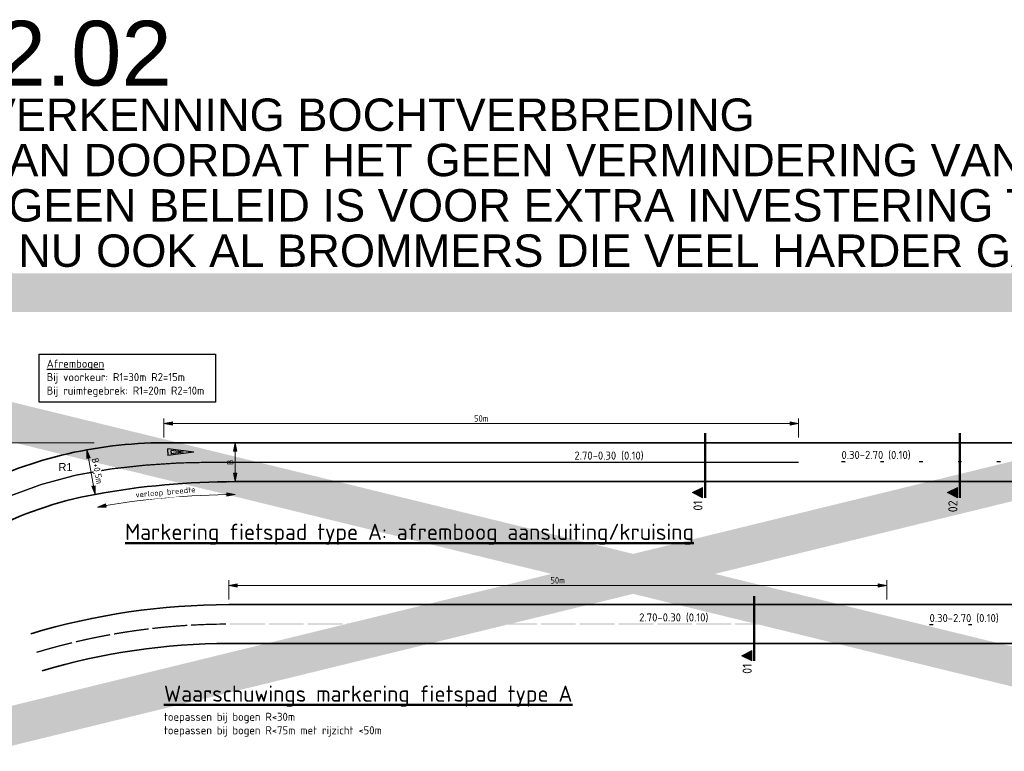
# Model space of a CAD drawing. Header units: metres. Extents: x -699 to 2316, y -1199 to 781.
# Tile 317 of 593: x 80 to 156, y 563 to 620. Entities that reach past the tile are written whole.
import ezdxf
from ezdxf.enums import TextEntityAlignment as Align

# ---------------------------------------------------------------- set-up
doc = ezdxf.new("R2010")
doc.units = ezdxf.units.M
doc.header["$PDMODE"] = 1
doc.linetypes.add('VW-270-30_STREEP', pattern=[3, 2.7, -0.3])
doc.linetypes.add('XX-CENTER', pattern=[8, 5, -1, 1, -1])
for name, color, linetype, lineweight in [('mk-nw-algemeen', 7, 'Continuous', 25), ('N-WE-VH-KANTVERHARDING-G', 210, 'Continuous', 35), ('N-WE-VW-MARKERING_LANGS_STREEP_27030-G', 7, 'VW-270-30_STREEP', 13), ('N-WE-VW-MARKERING_LANGS_STREEP_DOORGETROKKEN_010-G', 7, 'Continuous', 13), ('X-XX-AL-M', 7, 'Continuous', 18), ('X-XX-AL-T25', 7, 'Continuous', 25), ('X-XX-AL-T50', 130, 'Continuous', 50), ('X-XX-AL-VERWIJZING_DOORSNEDE-G', 7, 'XX-CENTER', 18)]:
    doc.layers.add(name, color=color, linetype=linetype, lineweight=lineweight)
doc.layers.add('X-XX-AL-TEKENBLAD_VIEWPORT-G', color=7, linetype='Continuous', lineweight=18, plot=False)
doc.styles.add('ariel', font='arial.ttf')
doc.styles.add('iso-rtw', font='iso-rtw.shx')
doc.styles.add('NLCS-ISO', font='NLCS-ISO.ttf')
doc.styles.add('NLCS-ISO Standaard', font='NLCS-ISO.ttf')
doc.styles.add('rtw_iso', font='iso-rtw.shx')
doc.dimstyles.new('NLCS-M200-T25-Pijl', dxfattribs={"dimtxt": 0.5, "dimasz": 0.375, "dimexe": 0.4, "dimexo": 0.4, "dimgap": 0.14, "dimtad": 1, "dimlfac": -1, "dimzin": 0, "dimdsep": 46, "dimtxsty": 'NLCS-ISO Standaard', "dimblk": 'Pijl', "dimblk1": 'Pijl', "dimblk2": 'Pijl', "dimcen": 2.5, "dimdle": 2, "dimclrd": 256, "dimclre": 256, "dimclrt": 256, "dimadec": 0, "dimazin": 0, "dimtfac": 1, "dimtofl": 0, "dimtmove": 0, "dimatfit": 3, "dimldrblk": 'Pijl', "dimfxl": 1, "dimtolj": 1, "dimtzin": 0, "dimlwd": 18, "dimlwe": 18, "dimarcsym": 0})

# ---------------------------------------------------------------- blocks, each defined once
blk = doc.blocks.new('Pijl')
h = blk.add_hatch(color=256)
h.paths.add_polyline_path([(0, 0), (-1.75, 0.35), (-1.75, 0)])
h.paths.add_polyline_path([(-1.75, 0), (-1.75, -0.35), (0, 0)])
for p, q in [((-1.9, 0), (0, 0)), ((0, 0), (-1.75, 0.35)), ((-1.75, 0.35), (-1.75, -0.35)), ((0, 0), (-1.75, -0.35))]:
    blk.add_line(p, q)
blk = doc.blocks.new('*D1346')
at = {"layer": 'Defpoints', "color": 0, "transparency": 16777216}
for p in [(146.719, 576.093), (95.922, 574.604), (146.719, 574.604)]:
    blk.add_point(p, dxfattribs=at)
at = {"layer": 'X-XX-AL-M', "lineweight": 18, "transparency": 16777216}
for p, q in [((95.922, 575.004), (95.922, 576.493)), ((146.719, 575.004), (146.719, 576.493)), ((96.297, 576.093), (146.344, 576.093))]:
    blk.add_line(p, q, dxfattribs=at)
at = {"layer": 'X-XX-AL-M', "lineweight": 18, "transparency": 16777216, "xscale": 0.375, "yscale": 0.375, "zscale": 0.375, "rotation": 180}
blk.add_blockref('Pijl', (95.922, 576.093), dxfattribs=at)
at = {"layer": 'X-XX-AL-M', "lineweight": 18, "transparency": 16777216, "xscale": 0.375, "yscale": 0.375, "zscale": 0.375}
blk.add_blockref('Pijl', (146.719, 576.093), dxfattribs=at)
at = {"layer": 'X-XX-AL-M', "transparency": 16777216, "insert": (121.32, 576.483), "char_height": 0.5, "attachment_point": 5, "style": 'NLCS-ISO Standaard'}
blk.add_mtext('\\A1;50m', dxfattribs=at)
blk = doc.blocks.new('voorrang_250')
h = blk.add_hatch(color=256)
h.paths.add_polyline_path([(0.25, 2), (0, 2), (-0.25, 2), (0, 0)])
h.paths.add_polyline_path([(0.118, 1.75), (0, 0.806), (-0.118, 1.75), (0, 1.75)], flags=16)
for p, q in [((0, 0), (-0.25, 2)), ((0, 2), (-0.25, 2)), ((0, 0.806), (-0.118, 1.75)), ((0, 1.75), (-0.118, 1.75)), ((0, 0), (0.25, 2)), ((0, 2), (0.25, 2)), ((0, 0.806), (0.118, 1.75)), ((0, 1.75), (0.118, 1.75))]:
    blk.add_line(p, q)
blk = doc.blocks.new('*D1323')
at = {"layer": 'Defpoints', "color": 0, "transparency": 16777216}
for p in [(139.919, 588.593), (90.922, 587.104), (139.919, 587.104)]:
    blk.add_point(p, dxfattribs=at)
at = {"layer": 'X-XX-AL-M', "lineweight": 18, "transparency": 16777216}
for p, q in [((90.922, 587.504), (90.922, 588.993)), ((91.297, 588.593), (139.544, 588.593)), ((139.919, 587.504), (139.919, 588.993))]:
    blk.add_line(p, q, dxfattribs=at)
at = {"layer": 'X-XX-AL-M', "lineweight": 18, "transparency": 16777216, "xscale": 0.375, "yscale": 0.375, "zscale": 0.375, "rotation": 180}
blk.add_blockref('Pijl', (90.922, 588.593), dxfattribs=at)
at = {"layer": 'X-XX-AL-M', "lineweight": 18, "transparency": 16777216, "xscale": 0.375, "yscale": 0.375, "zscale": 0.375}
blk.add_blockref('Pijl', (139.919, 588.593), dxfattribs=at)
at = {"layer": 'X-XX-AL-M', "transparency": 16777216, "insert": (115.42, 588.983), "char_height": 0.5, "attachment_point": 5, "style": 'NLCS-ISO Standaard'}
blk.add_mtext('\\A1;50m', dxfattribs=at)
blk = doc.blocks.new('DP')
at = {"linetype": 'Continuous'}
blk.add_hatch(color=256, dxfattribs=at).paths.add_polyline_path([(4, 1), (2, 5), (0, 1)])
at = {"linetype": 'Continuous', "flags": 128}
blk.add_lwpolyline([(4, 1), (2, 5), (0, 1), (4, 1)], dxfattribs=at)
at = {"lineweight": 35, "style": 'rtw_iso'}
blk.add_attdef('DP', text='', height=3.5, rotation=360, dxfattribs=at).set_placement((-1, 1), align=Align.RIGHT)
blk = doc.blocks.new('*D1347')
at = {"layer": 'Defpoints', "color": 0, "transparency": 16777216}
for p in [(96.422, 587.104), (96.422, 584.104), (96.422, 584.104)]:
    blk.add_point(p, dxfattribs=at)
at = {"layer": 'X-XX-AL-M', "lineweight": 18, "transparency": 16777216}
blk.add_line((96.422, 586.729), (96.422, 584.479), dxfattribs=at)
at = {"layer": 'X-XX-AL-M', "lineweight": 18, "transparency": 16777216, "xscale": 0.375, "yscale": 0.375, "zscale": 0.375}
for p, rotation in [((96.422, 587.104), 90), ((96.422, 584.104), 270)]:
    blk.add_blockref('Pijl', p, dxfattribs=dict(at, rotation=rotation))
at = {"layer": 'X-XX-AL-M', "transparency": 16777216, "insert": (96.032, 585.604), "char_height": 0.5, "attachment_point": 5, "rotation": 90, "style": 'NLCS-ISO Standaard', "bg_fill": 3, "box_fill_scale": 1.1, "bg_fill_color": 256, "bg_fill_true_color": 13158600, "bg_fill_transparency": 0}
blk.add_mtext('\\A1;B', dxfattribs=at)
blk = doc.blocks.new('*D1348')
at = {"layer": 'Defpoints', "color": 0, "transparency": 16777216}
for p in [(68.611, 587.104), (85.922, 587.104), (68.611, 581.604)]:
    blk.add_point(p, dxfattribs=at)
at = {"layer": 'X-XX-AL-M', "lineweight": 18, "transparency": 16777216}
for p, q in [((85.522, 587.104), (68.211, 587.104)), ((68.611, 581.979), (68.611, 586.729))]:
    blk.add_line(p, q, dxfattribs=at)
at = {"layer": 'X-XX-AL-M', "lineweight": 18, "transparency": 16777216, "xscale": 0.375, "yscale": 0.375, "zscale": 0.375}
for p, rotation in [((68.611, 587.104), 90), ((68.611, 581.604), 270)]:
    blk.add_blockref('Pijl', p, dxfattribs=dict(at, rotation=rotation))
at = {"layer": 'X-XX-AL-M', "transparency": 16777216, "insert": (68.171, 584.354), "char_height": 0.5, "attachment_point": 5, "rotation": 90, "style": 'NLCS-ISO Standaard'}
blk.add_mtext('\\A1;min. 1,5x B', dxfattribs=at)
blk = doc.blocks.new('*D1393')
at = {"layer": 'Defpoints', "color": 0, "transparency": 16777216}
blk.add_point((85.602, 583.121), dxfattribs=at)
blk.add_point((85.602, 583.121), dxfattribs=at)
at = {"layer": 'X-XX-AL-M', "lineweight": 18, "transparency": 16777216}
blk.add_line((85.038, 586.195), (85.534, 583.49), dxfattribs=at)
at = {"layer": 'X-XX-AL-M', "lineweight": 18, "transparency": 16777216, "xscale": 0.375, "yscale": 0.375, "zscale": 0.375}
for p, rotation in [((84.971, 586.563), 100.3888578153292), ((85.602, 583.121), 280.3888578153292)]:
    blk.add_blockref('Pijl', p, dxfattribs=dict(at, rotation=rotation))
at = {"layer": 'X-XX-AL-M', "transparency": 16777216, "insert": (85.719, 584.921), "char_height": 0.5, "attachment_point": 5, "rotation": 280.38886, "style": 'NLCS-ISO Standaard', "bg_fill": 3, "box_fill_scale": 1.1, "bg_fill_color": 256, "bg_fill_true_color": 13158600, "bg_fill_transparency": 0}
blk.add_mtext('\\A1;B+0,5m', dxfattribs=at)
at = {"layer": 'Defpoints', "color": 0, "transparency": 16777216}
blk.add_point((84.971, 586.563), dxfattribs=at)

msp = doc.modelspace()

# ---------------------------------------------------------------- linework, layer by layer
at = {"color": 252, "const_width": 1}
msp.add_lwpolyline([(38.3424, 598.6945), (215.9474, 598.6945), (215.9474, 511.8362), (38.3424, 511.8362)], close=True, dxfattribs=at)
at = {"layer": 'N-WE-VH-KANTVERHARDING-G'}
for p, q in [((185.2108, 587.1044), (90.9216, 587.1044)), ((185.2108, 584.1044), (96.4216, 584.1044)), ((190.2108, 574.6044), (95.9216, 574.6044)), ((190.2108, 571.6044), (95.9216, 571.6044))]:
    msp.add_line(p, q, dxfattribs=at)
at = {"layer": 'N-WE-VH-KANTVERHARDING-G', "flags": 128}
msp.add_lwpolyline([(85.602, 583.1208, 0.0756656), (77.2101, 580.2242, -0.1214435), (68.6113, 578.1044), (66.578, 578.1044)], format="xyb", dxfattribs=at)
at = {"layer": 'N-WE-VH-KANTVERHARDING-G'}
for centre, radius, end in [((90.9216, 554.1044), 33, 117.69716), ((95.9216, 521.6044), 53, 106.744445), ((95.9216, 521.6044), 50, 106.747672)]:
    msp.add_arc(centre, radius, 90, end, dxfattribs=at)
at = {"layer": 'N-WE-VW-MARKERING_LANGS_STREEP_DOORGETROKKEN_010-G', "const_width": 0.1}
for points in [[(89.7331, 572.7312, 0.0131075), (87.0624, 572.3367)], [(92.7201, 573.0048, 0.0131075), (90.031, 572.7664)], [(95.7181, 573.104, 0.0131075), (93.0196, 573.0226)], [(83.832, 571.6653, 0.0138358), (81.0815, 570.92)], [(86.767, 572.2842, 0.0131075), (84.1238, 571.7349)]]:
    msp.add_lwpolyline(points, format="xyb", dxfattribs=at)
at = {"layer": 'N-WE-VW-MARKERING_LANGS_STREEP_DOORGETROKKEN_010-G'}
for points in [[(143.2191, 585.6044), (143.5191, 585.6044), (143.2191, 585.7044), (143.5191, 585.7044)], [(146.2191, 585.6044), (146.5191, 585.6044), (146.2191, 585.7044), (146.5191, 585.7044)], [(149.2191, 585.6044), (149.5191, 585.6044), (149.2191, 585.7044), (149.5191, 585.7044)], [(152.2191, 585.6044), (152.5191, 585.6044), (152.2191, 585.7044), (152.5191, 585.7044)], [(155.2191, 585.6044), (155.5191, 585.6044), (155.2191, 585.7044), (155.5191, 585.7044)], [(96.0191, 573.0544), (98.7191, 573.0544), (96.0191, 573.1544), (98.7191, 573.1544)], [(99.0191, 573.0544), (101.7191, 573.0544), (99.0191, 573.1544), (101.7191, 573.1544)], [(102.0191, 573.0544), (104.7191, 573.0544), (102.0191, 573.1544), (104.7191, 573.1544)], [(105.0191, 573.0544), (107.7191, 573.0544), (105.0191, 573.1544), (107.7191, 573.1544)], [(108.0191, 573.0544), (110.7191, 573.0544), (108.0191, 573.1544), (110.7191, 573.1544)], [(111.0191, 573.0544), (113.7191, 573.0544), (111.0191, 573.1544), (113.7191, 573.1544)], [(114.0191, 573.0544), (116.7191, 573.0544), (114.0191, 573.1544), (116.7191, 573.1544)], [(117.0191, 573.0544), (119.7191, 573.0544), (117.0191, 573.1544), (119.7191, 573.1544)], [(120.0191, 573.0544), (122.7191, 573.0544), (120.0191, 573.1544), (122.7191, 573.1544)], [(123.0191, 573.0544), (125.7191, 573.0544), (123.0191, 573.1544), (125.7191, 573.1544)], [(126.0191, 573.0544), (128.7191, 573.0544), (126.0191, 573.1544), (128.7191, 573.1544)], [(129.0191, 573.0544), (131.7191, 573.0544), (129.0191, 573.1544), (131.7191, 573.1544)], [(132.0191, 573.0544), (134.7191, 573.0544), (132.0191, 573.1544), (134.7191, 573.1544)], [(135.0191, 573.0544), (137.7191, 573.0544), (135.0191, 573.1544), (137.7191, 573.1544)], [(138.0191, 573.0544), (140.7191, 573.0544), (138.0191, 573.1544), (140.7191, 573.1544)], [(141.0191, 573.0544), (143.7191, 573.0544), (141.0191, 573.1544), (143.7191, 573.1544)], [(144.0191, 573.0544), (146.7191, 573.0544), (144.0191, 573.1544), (146.7191, 573.1544)], [(150.0191, 573.0044), (150.3191, 573.0044), (150.0191, 573.1044), (150.3191, 573.1044)], [(153.0191, 573.0044), (153.3191, 573.0044), (153.0191, 573.1044), (153.3191, 573.1044)]]:
    msp.add_solid(points, dxfattribs=at)
at = {"layer": 'X-XX-AL-T25'}
msp.add_lwpolyline([(81.2945, 593.9602), (94.9139, 593.9602), (94.9139, 590.2367), (81.2945, 590.2367)], close=True, dxfattribs=at)
at = {"layer": 'X-XX-AL-VERWIJZING_DOORSNEDE-G', "lineweight": 50}
for p, q in [((132.7005, 582.8541), (132.7005, 587.9177)), ((152.3796, 582.8541), (152.3796, 587.9177)), ((136.5004, 570.2541), (136.5004, 575.3177))]:
    msp.add_line(p, q, dxfattribs=at)

# ---------------------------------------------------------------- block references
at = {"layer": 'mk-nw-algemeen', "rotation": 90.00000000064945}
msp.add_blockref('voorrang_250', (93.2216, 586.3794), dxfattribs=at)
at = {"layer": 'X-XX-AL-M', "lineweight": 18}
for p, xscale, yscale, zscale, rotation in [((96.4216, 583.1044), 0.3750000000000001, 0.3750000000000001, 0.3750000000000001, 0.3186391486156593), ((85.7823, 582.1372), 0.3749999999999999, 0.3749999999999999, 0.3749999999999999, 190.065255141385)]:
    msp.add_blockref('Pijl', p, dxfattribs=dict(at, xscale=xscale, yscale=yscale, zscale=zscale, rotation=rotation))
at = {"layer": 'X-XX-AL-VERWIJZING_DOORSNEDE-G'}
ref = msp.add_blockref('DP', (132.7005, 582.8541), dxfattribs=dict(at, xscale=0.1999999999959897, yscale=0.1999999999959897, zscale=0.1999999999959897, rotation=89.99999997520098))
ref.add_attrib('DP', '01', dxfattribs={"layer": '0', "lineweight": 35, "height": 0.7, "rotation": 90, "style": 'NLCS-ISO'}).set_placement((132.5005, 582.6542), align=Align.RIGHT)
ref = msp.add_blockref('DP', (152.3796, 582.8541), dxfattribs=dict(at, xscale=0.1999999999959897, yscale=0.1999999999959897, zscale=0.1999999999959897, rotation=89.99999997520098))
ref.add_attrib('DP', '02', dxfattribs={"layer": '0', "lineweight": 35, "height": 0.7, "rotation": 90, "style": 'NLCS-ISO'}).set_placement((152.1796, 582.6542), align=Align.RIGHT)
ref = msp.add_blockref('DP', (136.5004, 570.2541), dxfattribs=dict(at, xscale=0.1999999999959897, yscale=0.1999999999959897, zscale=0.1999999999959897, rotation=89.99999997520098))
ref.add_attrib('DP', '01', dxfattribs={"layer": '0', "lineweight": 35, "height": 0.7, "rotation": 90, "style": 'NLCS-ISO'}).set_placement((136.3004, 570.0542), align=Align.RIGHT)

# ---------------------------------------------------------------- texts
at = {"layer": 'N-WE-VH-KANTVERHARDING-G', "style": 'iso-rtw'}
msp.add_text('R1', height=0.625, rotation=360, dxfattribs=at).set_placement((82.7849, 584.9194))
at = {"layer": 'X-XX-AL-T25', "style": 'NLCS-ISO'}
for s, p in [('2.70-0.30 (0.10)', (122.6117, 585.8044)), ('0.30-2.70 (0.10)', (143.2286, 585.8544)), ('2.70-0.30 (0.10)', (127.6117, 573.3044)), ('0.30-2.70 (0.10)', (150.0286, 573.2544))]:
    msp.add_text(s, height=0.625, rotation=360, dxfattribs=at).set_placement(p)
at = {"layer": 'X-XX-AL-T25', "char_height": 0.625, "width": 48.253748, "attachment_point": 1, "style": 'NLCS-ISO'}
for s, insert in [('{\\LAfrembogen}\\PBij voorkeur: R1=30m R2=15m\\PBij ruimtegebrek: R1=20m R2=10m', (81.8694, 593.5317)), ('toepassen bij bogen R<30m\\Ptoepassen bij bogen R<75m met rijzicht <50m', (90.9216, 566.2544))]:
    msp.add_mtext(s, dxfattribs=dict(at, insert=insert))
at = {"layer": 'X-XX-AL-T50', "style": 'NLCS-ISO'}
for s, p in [('%%UMarkering fietspad type A: afremboog aansluiting/kruising', (87.9216, 579.6044)), ('%%UWaarschuwings markering fietspad type A', (90.9216, 567.1044))]:
    msp.add_text(s, height=1.25, dxfattribs=at).set_placement(p)
at = {"layer": 'X-XX-AL-TEKENBLAD_VIEWPORT-G', "color": 252, "style": 'ariel'}
for s, height, p in [('KOPIE VAN 2.02', 5, (38.3424, 614.6945)), ('KOPIE VAN 2.02 VOOR VERKENNING BOCHTVERBREDING', 2.5, (38.3424, 611.1945)), ('VOORLOPIG VAN DE BAAN DOORDAT HET GEEN VERMINDERING VAN DE BOCHTBERSCHERMING', 2.5, (38.3424, 607.6945)), ("OPLEVERD EN ER NOG GEEN BELEID IS VOOR EXTRA INVESTERING T.B.V. SPEED PEDELEC'S IS", 2.5, (38.3424, 604.1945)), ('ARGUMENT: ER RIJDEN NU OOK AL BROMMERS DIE VEEL HARDER GAAN', 2.5, (38.3424, 600.6945))]:
    msp.add_text(s, height=height, dxfattribs=at).set_placement(p)

# ---------------------------------------------------------------- dimensions: what is measured, and where the dimension line sits
at = {"layer": 'X-XX-AL-M'}
for base, p1, p2, picture, middle in [((139.9191, 588.5933), (90.9216, 587.1044), (139.9191, 587.1044), '*D1323', (115.4204, 588.9833)), ((146.7191, 576.0933), (95.9216, 574.6044), (146.7191, 574.6044), '*D1346', (121.3204, 576.4833))]:
    dim = msp.add_linear_dim(base=base, p1=p1, p2=p2, text='50m', dimstyle='NLCS-M200-T25-Pijl', dxfattribs=at)
    dim.commit()
    dim.dimension.update_dxf_attribs({"geometry": picture, "text_midpoint": middle})
dim = msp.add_linear_dim(base=(68.6113, 587.1044), p1=(68.6113, 581.6044), p2=(85.9216, 587.1044), angle=90, text='min. 1,5x B', dimstyle='NLCS-M200-T25-Pijl', override={"dimtmove": 1}, dxfattribs=at)
dim.commit()
dim.dimension.update_dxf_attribs({"geometry": '*D1348', "text_midpoint": (68.1713, 584.3544)})

# ---------------------------------------------------------------- next in the draw order: dimensions: what is measured, and where the dimension line sits
dim = msp.add_linear_dim(base=(96.4216, 584.1044), p1=(96.4216, 587.1044), p2=(96.4216, 584.1044), angle=90, text='B', dimstyle='NLCS-M200-T25-Pijl', override={"dimtfill": 1}, dxfattribs=at)
dim.commit()
dim.dimension.update_dxf_attribs({"geometry": '*D1347', "text_midpoint": (96.0316, 585.6044)})

# ---------------------------------------------------------------- next in the draw order: linework, layer by layer
at = {"layer": 'N-WE-VH-KANTVERHARDING-G', "flags": 128}
msp.add_lwpolyline([(95.8966, 584.1044), (95.8647, 584.1018)], dxfattribs=at)
at = {"layer": 'N-WE-VH-KANTVERHARDING-G'}
msp.add_arc((96.4216, 524.1044), 60, 90, 100.388858, dxfattribs=at)
at = {"layer": 'N-WE-VW-MARKERING_LANGS_STREEP_27030-G', "ltscale": 2.5, "const_width": 0.1, "flags": 128}
msp.add_lwpolyline([(66.1113, 579.8544), (68.6113, 579.8544, 0.1214435), (76.3967, 581.7737, -0.0880855), (86.8095, 585.0827, -0.0330049), (94.7048, 585.6044), (139.9191, 585.6044)], format="xyb", dxfattribs=at)

# ---------------------------------------------------------------- next in the draw order: dimensions: what is measured, and where the dimension line sits
at = {"layer": 'X-XX-AL-M'}
dim = msp.add_linear_dim(base=(85.602, 583.1208), p1=(84.9708, 586.5634), p2=(85.602, 583.1208), angle=100.388858, text='B+0,5m', dimstyle='NLCS-M200-T25-Pijl', override={"dimtfill": 1}, dxfattribs=at)
dim.commit()
dim.dimension.update_dxf_attribs({"geometry": '*D1393', "text_midpoint": (85.7192, 584.9215)})

# ---------------------------------------------------------------- next in the draw order: linework, layer by layer
at = {"layer": 'X-XX-AL-M', "lineweight": 18}
msp.add_arc((96.4216, 524.1044), 59, 90, 100.388858, dxfattribs=at)

# ---------------------------------------------------------------- next in the draw order: texts
at = {"layer": 'X-XX-AL-M', "insert": (91.0464, 583.2319), "char_height": 0.4375, "attachment_point": 5, "rotation": 5.194429, "style": 'NLCS-ISO Standaard', "bg_fill": 2}
msp.add_mtext('\\A1;verloop breedte', dxfattribs=at)

# ---------------------------------------------------------------- next in the draw order: linework, layer by layer
at = {"color": 252, "const_width": 3}
msp.add_lwpolyline([(215.9474, 511.8362), (38.3424, 555.2654), (215.9474, 598.6945), (38.3424, 598.6945), (215.9474, 555.2654), (38.3424, 555.2654), (38.3424, 511.8362), (215.9474, 555.2654), (215.9474, 511.8362), (38.3424, 511.8362), (38.3424, 598.6945), (215.9474, 598.6945), (215.9474, 511.8362)], dxfattribs=at)

doc.saveas('drawing.dxf')
